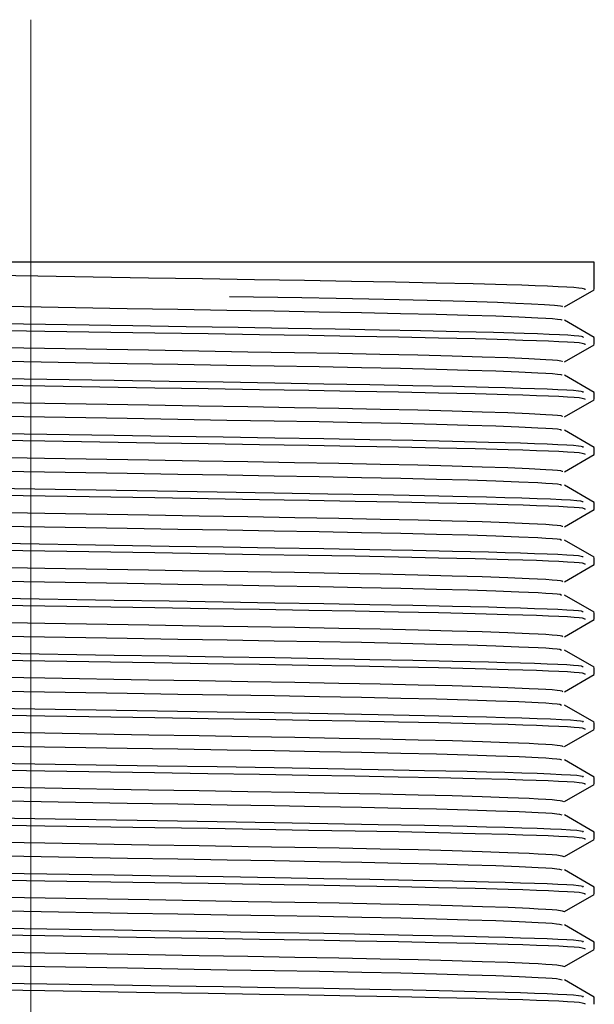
# Model space of a CAD drawing. Header units: millimetres. Extents: x 262469 to 275208, y -32539 to 9411.
# Tile 350 of 428: x 269109.48 to 269112.45, y -13212.69 to -13207.61. Entities that reach past the tile are written whole.
import ezdxf

# ---------------------------------------------------------------- set-up
doc = ezdxf.new("R2010")
doc.units = ezdxf.units.MM
doc.header["$LTSCALE"] = 100
doc.layers.add('$ IE_TELETECHNIKA', color=5, linetype='Continuous', lineweight=30)

msp = doc.modelspace()

# ---------------------------------------------------------------- linework, layer by layer
at = {"layer": '$ IE_TELETECHNIKA', "color": 7, "linetype": 'Continuous', "lineweight": 5, "ltscale": 20.32}
msp.add_line((269109.5395, -13207.6088), (269109.5395, -13216.6713), dxfattribs=at)
at = {"layer": '$ IE_TELETECHNIKA', "color": 7, "linetype": 'Continuous'}
for p, q in [((269112.4458, -13208.8588), (269106.6333, -13208.8588)), ((269112.4458, -13209.0005), (269112.4458, -13208.8588)), ((269112.2914, -13209.0902), (269112.4449, -13209.0016)), ((269112.4449, -13209.2476), (269112.2914, -13209.1589)), ((269112.4458, -13209.284), (269112.4458, -13209.2486)), ((269112.2914, -13209.3737), (269112.4449, -13209.2851)), ((269112.4449, -13209.5311), (269112.2914, -13209.4424)), ((269112.4458, -13209.5675), (269112.4458, -13209.532)), ((269112.2914, -13209.6572), (269112.4449, -13209.5686)), ((269112.4449, -13209.8146), (269112.2914, -13209.7259)), ((269112.2914, -13209.9407), (269112.4449, -13209.8521)), ((269112.4458, -13209.851), (269112.4458, -13209.8155)), ((269112.4449, -13210.098), (269112.2914, -13210.0094)), ((269112.4458, -13210.1344), (269112.4458, -13210.099)), ((269112.2914, -13210.2242), (269112.4449, -13210.1355)), ((269112.4449, -13210.3815), (269112.2914, -13210.2929)), ((269112.2914, -13210.5076), (269112.4449, -13210.419)), ((269112.4458, -13210.4179), (269112.4458, -13210.3825)), ((269112.4449, -13210.665), (269112.2914, -13210.5764)), ((269112.4458, -13210.7014), (269112.4458, -13210.666)), ((269112.2914, -13210.7911), (269112.4449, -13210.7025)), ((269112.4449, -13210.9485), (269112.2914, -13210.8598)), ((269112.4458, -13210.9849), (269112.4458, -13210.9494)), ((269112.2914, -13211.0746), (269112.4449, -13210.986)), ((269112.4449, -13211.232), (269112.2914, -13211.1433)), ((269112.2914, -13211.3581), (269112.4449, -13211.2695)), ((269112.4458, -13211.2684), (269112.4458, -13211.2329)), ((269112.4449, -13211.5154), (269112.2914, -13211.4268)), ((269112.4458, -13211.5518), (269112.4458, -13211.5164)), ((269112.2915, -13211.6416), (269112.4449, -13211.5529)), ((269112.4449, -13211.7989), (269112.2914, -13211.7103)), ((269112.2914, -13211.9251), (269112.4449, -13211.8364)), ((269112.4458, -13211.8353), (269112.4458, -13211.7999)), ((269112.4449, -13212.0824), (269112.2914, -13211.9938)), ((269112.4458, -13212.1188), (269112.4458, -13212.0834)), ((269112.2914, -13212.2086), (269112.4449, -13212.1199)), ((269112.4449, -13212.3659), (269112.2914, -13212.2772)), ((269112.4458, -13212.4023), (269112.4458, -13212.3669)), ((269112.2914, -13212.492), (269112.4449, -13212.4034)), ((269112.4449, -13212.6494), (269112.2914, -13212.5607)), ((269112.4458, -13212.6858), (269112.4458, -13212.6503))]:
    msp.add_line(p, q, dxfattribs=at)
for points in [[(269109.0024, -13208.921), (269109.5749, -13208.9303), (269110.1465, -13208.9395), (269110.4245, -13208.944), (269110.6935, -13208.9484), (269110.9503, -13208.9527), (269111.1926, -13208.957), (269111.4193, -13208.9613), (269111.6292, -13208.9657), (269111.8214, -13208.9701), (269111.9938, -13208.9748), (269112.0711, -13208.9771), (269112.1415, -13208.9795), (269112.2043, -13208.9818), (269112.2589, -13208.9841), (269112.3046, -13208.9865), (269112.3406, -13208.9887), (269112.3666, -13208.9909), (269112.3835, -13208.9931), (269112.3973, -13208.9974), (269112.3966, -13209.0015)], [(269110.564, -13209.0359), (269110.9376, -13209.0423), (269111.1149, -13209.0455), (269111.282, -13209.0488), (269111.4383, -13209.0522), (269111.5839, -13209.0557), (269111.718, -13209.0592), (269111.8395, -13209.0628), (269111.9472, -13209.0664), (269112.0409, -13209.07), (269112.1211, -13209.0735), (269112.1881, -13209.077), (269112.2398, -13209.0805), (269112.272, -13209.0838), (269112.2818, -13209.0871), (269112.2775, -13209.0903)], [(269108.971, -13209.0794), (269109.5028, -13209.0885), (269110.0361, -13209.0977), (269110.2969, -13209.1022), (269110.5505, -13209.1065), (269110.7946, -13209.1107), (269111.0267, -13209.1147), (269111.2447, -13209.1189), (269111.4466, -13209.1233), (269111.6308, -13209.1278), (269111.7951, -13209.1323), (269111.9371, -13209.1369), (269112.056, -13209.1415), (269112.154, -13209.146), (269112.1953, -13209.1483), (269112.2301, -13209.1505), (269112.2567, -13209.1527), (269112.2733, -13209.1548), (269112.2788, -13209.1569), (269112.2771, -13209.1589)], [(269108.9392, -13209.168), (269109.5012, -13209.1772), (269110.0653, -13209.1862), (269110.3411, -13209.1907), (269110.6088, -13209.195), (269110.8656, -13209.1993), (269111.1088, -13209.2035), (269111.3371, -13209.2078), (269111.5499, -13209.212), (269111.7465, -13209.2164), (269111.9258, -13209.2209), (269112.0836, -13209.2255), (269112.1524, -13209.2278), (269112.2135, -13209.2301), (269112.2661, -13209.2324), (269112.3095, -13209.2347), (269112.3427, -13209.2369), (269112.3654, -13209.2391), (269112.379, -13209.2412), (269112.3858, -13209.2433), (269112.3879, -13209.2474)], [(269109.0431, -13209.2051), (269109.6118, -13209.2144), (269110.1781, -13209.2235), (269110.4531, -13209.2279), (269110.7188, -13209.2323), (269110.9723, -13209.2366), (269111.2115, -13209.2408), (269111.4351, -13209.2451), (269111.6422, -13209.2494), (269111.8317, -13209.2539), (269112.0016, -13209.2585), (269112.0776, -13209.2608), (269112.1469, -13209.2631), (269112.2086, -13209.2655), (269112.2621, -13209.2678), (269112.3069, -13209.2701), (269112.3421, -13209.2723), (269112.3674, -13209.2745), (269112.3839, -13209.2767), (269112.3973, -13209.2809), (269112.3967, -13209.285)], [(269109.0713, -13209.2937), (269109.6098, -13209.303), (269110.1455, -13209.3122), (269110.4059, -13209.3167), (269110.658, -13209.321), (269110.8992, -13209.3251), (269111.1273, -13209.3292), (269111.3401, -13209.3335), (269111.5357, -13209.338), (269111.7121, -13209.3425), (269111.8673, -13209.3472), (269111.9994, -13209.3518), (269112.1087, -13209.3564), (269112.1956, -13209.361), (269112.2295, -13209.3632), (269112.2556, -13209.3654), (269112.2728, -13209.3675), (269112.2805, -13209.3696), (269112.2781, -13209.3737)], [(269108.9711, -13209.3629), (269109.5029, -13209.372), (269110.0362, -13209.3812), (269110.297, -13209.3857), (269110.5506, -13209.39), (269110.7947, -13209.3941), (269111.0268, -13209.3982), (269111.2448, -13209.4024), (269111.4468, -13209.4068), (269111.631, -13209.4112), (269111.7952, -13209.4158), (269111.9371, -13209.4204), (269112.0562, -13209.425), (269112.1543, -13209.4295), (269112.1956, -13209.4318), (269112.2301, -13209.434), (269112.2563, -13209.4362), (269112.2725, -13209.4383), (269112.2779, -13209.4404), (269112.2767, -13209.4424)], [(269109.0431, -13209.4886), (269109.6118, -13209.4979), (269110.178, -13209.507), (269110.4531, -13209.5114), (269110.7188, -13209.5157), (269110.9723, -13209.52), (269111.2114, -13209.5243), (269111.4351, -13209.5286), (269111.6422, -13209.5329), (269111.8317, -13209.5374), (269112.0016, -13209.542), (269112.0777, -13209.5443), (269112.1469, -13209.5466), (269112.2086, -13209.549), (269112.2622, -13209.5513), (269112.3069, -13209.5535), (269112.3421, -13209.5558), (269112.3674, -13209.558), (269112.3839, -13209.5601), (269112.3974, -13209.5644), (269112.3967, -13209.5685)], [(269109.3897, -13209.4588), (269109.9685, -13209.4682), (269110.2531, -13209.4727), (269110.5304, -13209.4772), (269110.7971, -13209.4816), (269111.0501, -13209.486), (269111.2877, -13209.4903), (269111.5092, -13209.4947), (269111.7137, -13209.4991), (269111.9005, -13209.5037), (269111.9861, -13209.506), (269112.0655, -13209.5084), (269112.1377, -13209.5108), (269112.2021, -13209.5132), (269112.2577, -13209.5155), (269112.3036, -13209.5178), (269112.3392, -13209.5201), (269112.3636, -13209.5223), (269112.3783, -13209.5245), (269112.3856, -13209.5267), (269112.3879, -13209.5309)], [(269109.0718, -13209.5772), (269109.6103, -13209.5865), (269110.146, -13209.5957), (269110.4064, -13209.6002), (269110.6584, -13209.6044), (269110.8996, -13209.6086), (269111.1277, -13209.6127), (269111.3405, -13209.617), (269111.536, -13209.6215), (269111.7124, -13209.626), (269111.8675, -13209.6307), (269111.9996, -13209.6353), (269112.109, -13209.6399), (269112.1959, -13209.6445), (269112.2295, -13209.6467), (269112.2554, -13209.6489), (269112.2723, -13209.651), (269112.28, -13209.6531), (269112.2788, -13209.6572)], [(269108.9711, -13209.6464), (269109.503, -13209.6555), (269110.0363, -13209.6647), (269110.2971, -13209.6692), (269110.5507, -13209.6735), (269110.7948, -13209.6776), (269111.0269, -13209.6817), (269111.2449, -13209.6859), (269111.4469, -13209.6903), (269111.6311, -13209.6947), (269111.7953, -13209.6993), (269111.9371, -13209.7039), (269112.0563, -13209.7085), (269112.1546, -13209.713), (269112.1958, -13209.7153), (269112.2301, -13209.7175), (269112.2559, -13209.7197), (269112.2717, -13209.7218), (269112.2765, -13209.7259)], [(269109.3896, -13209.7423), (269109.9685, -13209.7517), (269110.2531, -13209.7562), (269110.5304, -13209.7607), (269110.7971, -13209.7651), (269111.0501, -13209.7695), (269111.2877, -13209.7738), (269111.5092, -13209.7781), (269111.7137, -13209.7826), (269111.9005, -13209.7872), (269111.9861, -13209.7895), (269112.0654, -13209.7919), (269112.1377, -13209.7943), (269112.2021, -13209.7966), (269112.2577, -13209.799), (269112.3036, -13209.8013), (269112.3392, -13209.8036), (269112.3636, -13209.8058), (269112.3783, -13209.808), (269112.3856, -13209.8101), (269112.3879, -13209.8144)], [(269109.0431, -13209.7721), (269109.6118, -13209.7814), (269110.1781, -13209.7904), (269110.4531, -13209.7949), (269110.7188, -13209.7992), (269110.9724, -13209.8035), (269111.2115, -13209.8078), (269111.4351, -13209.8121), (269111.6422, -13209.8164), (269111.8318, -13209.8209), (269112.0017, -13209.8255), (269112.0777, -13209.8278), (269112.1469, -13209.8301), (269112.2086, -13209.8324), (269112.2622, -13209.8347), (269112.3069, -13209.837), (269112.3422, -13209.8393), (269112.3675, -13209.8415), (269112.3839, -13209.8436), (269112.3974, -13209.8478), (269112.3967, -13209.852)], [(269109.0713, -13209.8607), (269109.6099, -13209.87), (269110.1458, -13209.8792), (269110.4063, -13209.8836), (269110.6584, -13209.8879), (269110.8996, -13209.8921), (269111.1278, -13209.8962), (269111.3406, -13209.9005), (269111.5362, -13209.905), (269111.7126, -13209.9095), (269111.8677, -13209.9141), (269111.9998, -13209.9188), (269112.1093, -13209.9234), (269112.1961, -13209.9279), (269112.2296, -13209.9302), (269112.2551, -13209.9324), (269112.2718, -13209.9345), (269112.2796, -13209.9366), (269112.2796, -13209.9407)], [(269108.9712, -13209.9299), (269109.5031, -13209.939), (269110.0364, -13209.9482), (269110.2972, -13209.9526), (269110.5509, -13209.957), (269110.7949, -13209.9611), (269111.0271, -13209.9652), (269111.2451, -13209.9694), (269111.447, -13209.9737), (269111.6312, -13209.9782), (269111.7953, -13209.9828), (269111.9372, -13209.9874), (269112.0565, -13209.9919), (269112.1549, -13209.9965), (269112.196, -13209.9987), (269112.23, -13210.001), (269112.2554, -13210.0031), (269112.2709, -13210.0053), (269112.2763, -13210.0094)], [(269108.9244, -13210.0182), (269110.1925, -13210.0387), (269110.4994, -13210.0437), (269110.7939, -13210.0485), (269111.0718, -13210.0533), (269111.3311, -13210.0581), (269111.5705, -13210.0629), (269111.7892, -13210.0679), (269111.8904, -13210.0704), (269111.985, -13210.073), (269112.0722, -13210.0756), (269112.1506, -13210.0782), (269112.2192, -13210.0808), (269112.2769, -13210.0834), (269112.3225, -13210.0859), (269112.355, -13210.0884), (269112.3747, -13210.0908), (269112.3846, -13210.0932), (269112.3879, -13210.0979)], [(269109.0435, -13210.0556), (269109.6122, -13210.0648), (269110.1786, -13210.0739), (269110.4536, -13210.0784), (269110.7193, -13210.0827), (269110.9729, -13210.087), (269111.212, -13210.0913), (269111.4356, -13210.0956), (269111.6427, -13210.0999), (269111.8322, -13210.1043), (269112.0021, -13210.1089), (269112.0781, -13210.1113), (269112.1473, -13210.1136), (269112.2089, -13210.1159), (269112.2625, -13210.1182), (269112.3071, -13210.1205), (269112.3423, -13210.1228), (269112.3676, -13210.125), (269112.384, -13210.1271), (269112.3974, -13210.1313), (269112.3967, -13210.1355)], [(269109.0722, -13210.1442), (269109.6108, -13210.1535), (269110.1467, -13210.1627), (269110.4071, -13210.1671), (269110.6591, -13210.1714), (269110.9004, -13210.1755), (269111.1285, -13210.1797), (269111.3412, -13210.184), (269111.5368, -13210.1885), (269111.7131, -13210.193), (269111.8681, -13210.1976), (269112.0002, -13210.2023), (269112.1097, -13210.2069), (269112.1963, -13210.2114), (269112.2296, -13210.2137), (269112.2549, -13210.2159), (269112.2713, -13210.218), (269112.2793, -13210.2201), (269112.2805, -13210.2242)], [(269108.9713, -13210.2133), (269109.5032, -13210.2225), (269110.0365, -13210.2316), (269110.2973, -13210.2361), (269110.551, -13210.2404), (269110.795, -13210.2446), (269111.0272, -13210.2487), (269111.2452, -13210.2529), (269111.4472, -13210.2572), (269111.6313, -13210.2617), (269111.7954, -13210.2663), (269111.9372, -13210.2708), (269112.0567, -13210.2754), (269112.1552, -13210.28), (269112.1961, -13210.2822), (269112.2298, -13210.2844), (269112.2549, -13210.2866), (269112.2701, -13210.2887), (269112.2763, -13210.2928)], [(269109.3897, -13210.3093), (269109.9685, -13210.3186), (269110.2531, -13210.3232), (269110.5304, -13210.3277), (269110.7971, -13210.3321), (269111.0501, -13210.3364), (269111.2877, -13210.3407), (269111.5092, -13210.3451), (269111.7137, -13210.3495), (269111.9005, -13210.3541), (269111.9861, -13210.3565), (269112.0655, -13210.3589), (269112.1377, -13210.3612), (269112.2021, -13210.3636), (269112.2577, -13210.3659), (269112.3036, -13210.3683), (269112.3392, -13210.3706), (269112.3636, -13210.3728), (269112.3783, -13210.375), (269112.3856, -13210.3771), (269112.3879, -13210.3813)], [(269109.043, -13210.3391), (269109.6117, -13210.3483), (269110.178, -13210.3574), (269110.453, -13210.3618), (269110.7187, -13210.3662), (269110.9722, -13210.3705), (269111.2114, -13210.3747), (269111.435, -13210.379), (269111.6421, -13210.3834), (269111.8317, -13210.3878), (269112.0016, -13210.3924), (269112.0776, -13210.3947), (269112.1468, -13210.3971), (269112.2086, -13210.3994), (269112.2621, -13210.4017), (269112.3069, -13210.404), (269112.3421, -13210.4062), (269112.3674, -13210.4084), (269112.3839, -13210.4106), (269112.3973, -13210.4148), (269112.3967, -13210.419)], [(269109.0718, -13210.4277), (269109.6103, -13210.4369), (269110.146, -13210.4461), (269110.4064, -13210.4506), (269110.6584, -13210.4549), (269110.8996, -13210.459), (269111.1277, -13210.4632), (269111.3404, -13210.4675), (269111.536, -13210.4719), (269111.7124, -13210.4765), (269111.8674, -13210.4811), (269111.9996, -13210.4857), (269112.1093, -13210.4904), (269112.196, -13210.4949), (269112.2291, -13210.4971), (269112.2543, -13210.4993), (269112.2707, -13210.5015), (269112.2789, -13210.5036), (269112.2814, -13210.5077)], [(269108.9714, -13210.4968), (269109.5033, -13210.506), (269110.0366, -13210.5151), (269110.2975, -13210.5196), (269110.5511, -13210.5239), (269110.7952, -13210.5281), (269111.0273, -13210.5322), (269111.2453, -13210.5364), (269111.4473, -13210.5407), (269111.6314, -13210.5452), (269111.7955, -13210.5497), (269111.9373, -13210.5543), (269112.0569, -13210.5589), (269112.1555, -13210.5635), (269112.1963, -13210.5657), (269112.2297, -13210.5679), (269112.2545, -13210.5701), (269112.2693, -13210.5722), (269112.2764, -13210.5763)], [(269109.3897, -13210.5928), (269109.9685, -13210.6021), (269110.2531, -13210.6067), (269110.5304, -13210.6111), (269110.7971, -13210.6156), (269111.0501, -13210.6199), (269111.2877, -13210.6242), (269111.5092, -13210.6286), (269111.7137, -13210.633), (269111.9005, -13210.6376), (269111.9861, -13210.64), (269112.0655, -13210.6423), (269112.1377, -13210.6447), (269112.2021, -13210.6471), (269112.2577, -13210.6494), (269112.3036, -13210.6518), (269112.3392, -13210.654), (269112.3636, -13210.6563), (269112.3783, -13210.6584), (269112.3856, -13210.6606), (269112.3879, -13210.6648)], [(269109.043, -13210.6226), (269109.6117, -13210.6318), (269110.178, -13210.6409), (269110.453, -13210.6453), (269110.7187, -13210.6497), (269110.9723, -13210.654), (269111.2114, -13210.6582), (269111.435, -13210.6625), (269111.6422, -13210.6668), (269111.8317, -13210.6713), (269112.0016, -13210.6759), (269112.0776, -13210.6782), (269112.1469, -13210.6806), (269112.2086, -13210.6829), (269112.2622, -13210.6852), (269112.3069, -13210.6875), (269112.3421, -13210.6897), (269112.3674, -13210.6919), (269112.3839, -13210.6941), (269112.3974, -13210.6983), (269112.3967, -13210.7024)], [(269109.0726, -13210.7112), (269109.6111, -13210.7204), (269110.1468, -13210.7296), (269110.4072, -13210.7341), (269110.6592, -13210.7384), (269110.9003, -13210.7425), (269111.1283, -13210.7467), (269111.3411, -13210.751), (269111.5366, -13210.7554), (269111.7129, -13210.76), (269111.8678, -13210.7646), (269112, -13210.7692), (269112.1097, -13210.7738), (269112.1561, -13210.7761), (269112.1962, -13210.7784), (269112.2291, -13210.7806), (269112.2541, -13210.7828), (269112.2703, -13210.785), (269112.2788, -13210.787), (269112.2825, -13210.7912)], [(269108.9709, -13210.7803), (269109.5029, -13210.7894), (269110.0363, -13210.7986), (269110.2972, -13210.8031), (269110.5509, -13210.8074), (269110.795, -13210.8116), (269111.0272, -13210.8157), (269111.2452, -13210.8199), (269111.4473, -13210.8242), (269111.6314, -13210.8287), (269111.7954, -13210.8332), (269111.9373, -13210.8378), (269112.057, -13210.8424), (269112.1557, -13210.847), (269112.1963, -13210.8492), (269112.2295, -13210.8514), (269112.2539, -13210.8536), (269112.2686, -13210.8557), (269112.2766, -13210.8598)], [(269109.3898, -13210.8762), (269109.9686, -13210.8856), (269110.2533, -13210.8901), (269110.5305, -13210.8946), (269110.7972, -13210.899), (269111.0502, -13210.9034), (269111.2878, -13210.9077), (269111.5092, -13210.9121), (269111.7138, -13210.9165), (269111.9005, -13210.9211), (269111.9861, -13210.9235), (269112.0655, -13210.9258), (269112.1377, -13210.9282), (269112.2021, -13210.9306), (269112.2577, -13210.9329), (269112.3037, -13210.9352), (269112.3392, -13210.9375), (269112.3636, -13210.9397), (269112.3783, -13210.9419), (269112.3856, -13210.9441), (269112.3879, -13210.9483)], [(269109.0424, -13210.906), (269109.6112, -13210.9153), (269110.1776, -13210.9244), (269110.4526, -13210.9288), (269110.7184, -13210.9332), (269110.972, -13210.9375), (269111.2112, -13210.9417), (269111.4349, -13210.946), (269111.642, -13210.9503), (269111.8316, -13210.9548), (269112.0015, -13210.9594), (269112.0776, -13210.9617), (269112.1468, -13210.964), (269112.2086, -13210.9664), (269112.2621, -13210.9687), (269112.3069, -13210.971), (269112.3421, -13210.9732), (269112.3674, -13210.9754), (269112.3839, -13210.9776), (269112.3974, -13210.9818), (269112.3967, -13210.9859)], [(269109.0718, -13210.9946), (269109.6105, -13211.0039), (269110.1463, -13211.0131), (269110.4068, -13211.0176), (269110.6588, -13211.0218), (269110.9001, -13211.026), (269111.1282, -13211.0302), (269111.341, -13211.0345), (269111.5366, -13211.0389), (269111.7129, -13211.0435), (269111.8678, -13211.0481), (269112.0001, -13211.0527), (269112.1099, -13211.0573), (269112.1563, -13211.0596), (269112.1962, -13211.0619), (269112.229, -13211.0641), (269112.2538, -13211.0663), (269112.2699, -13211.0684), (269112.2787, -13211.0705), (269112.2838, -13211.0746)], [(269108.971, -13211.0638), (269109.503, -13211.0729), (269110.0364, -13211.0821), (269110.2973, -13211.0866), (269110.551, -13211.0909), (269110.7951, -13211.095), (269111.0273, -13211.0992), (269111.2453, -13211.1033), (269111.4474, -13211.1077), (269111.6315, -13211.1121), (269111.7955, -13211.1167), (269111.9373, -13211.1213), (269112.0572, -13211.1259), (269112.156, -13211.1304), (269112.1964, -13211.1327), (269112.2292, -13211.1349), (269112.2534, -13211.1371), (269112.2679, -13211.1392), (269112.2769, -13211.1433)], [(269108.9244, -13211.1521), (269110.1925, -13211.1726), (269110.4994, -13211.1776), (269110.7939, -13211.1825), (269111.0718, -13211.1872), (269111.3311, -13211.192), (269111.5705, -13211.1968), (269111.7892, -13211.2018), (269111.8904, -13211.2043), (269111.985, -13211.2069), (269112.0722, -13211.2095), (269112.1506, -13211.2121), (269112.2192, -13211.2147), (269112.2769, -13211.2173), (269112.3225, -13211.2198), (269112.355, -13211.2223), (269112.3747, -13211.2247), (269112.3846, -13211.2271), (269112.3879, -13211.2318)], [(269109.0432, -13211.1895), (269109.6119, -13211.1988), (269110.1782, -13211.2079), (269110.4532, -13211.2123), (269110.7189, -13211.2166), (269110.9725, -13211.2209), (269111.2116, -13211.2252), (269111.4352, -13211.2295), (269111.6423, -13211.2338), (269111.8319, -13211.2383), (269112.0017, -13211.2429), (269112.0778, -13211.2452), (269112.147, -13211.2475), (269112.2087, -13211.2499), (269112.2622, -13211.2522), (269112.307, -13211.2544), (269112.3422, -13211.2567), (269112.3675, -13211.2589), (269112.3839, -13211.261), (269112.3974, -13211.2653), (269112.3967, -13211.2694)], [(269109.0728, -13211.2781), (269109.6114, -13211.2874), (269110.1472, -13211.2966), (269110.4076, -13211.3011), (269110.6596, -13211.3053), (269110.9008, -13211.3095), (269111.1289, -13211.3137), (269111.3417, -13211.318), (269111.5372, -13211.3224), (269111.7134, -13211.327), (269111.8682, -13211.3316), (269112.0005, -13211.3362), (269112.1103, -13211.3408), (269112.1566, -13211.3431), (269112.1964, -13211.3454), (269112.229, -13211.3476), (269112.2535, -13211.3498), (269112.2697, -13211.3519), (269112.2787, -13211.354), (269112.2851, -13211.3581)], [(269108.9711, -13211.3473), (269109.5031, -13211.3564), (269110.0365, -13211.3656), (269110.2974, -13211.3701), (269110.5511, -13211.3744), (269110.7953, -13211.3785), (269111.0274, -13211.3826), (269111.2455, -13211.3868), (269111.4475, -13211.3912), (269111.6316, -13211.3956), (269111.7956, -13211.4002), (269111.9374, -13211.4048), (269112.0574, -13211.4094), (269112.1562, -13211.4139), (269112.1964, -13211.4162), (269112.229, -13211.4184), (269112.2529, -13211.4206), (269112.2672, -13211.4227), (269112.2773, -13211.4268)], [(269108.9244, -13211.4356), (269110.1925, -13211.4561), (269110.4994, -13211.4611), (269110.7939, -13211.4659), (269111.0718, -13211.4707), (269111.3311, -13211.4755), (269111.5705, -13211.4803), (269111.7892, -13211.4853), (269111.8904, -13211.4878), (269111.985, -13211.4904), (269112.0722, -13211.493), (269112.1506, -13211.4956), (269112.2192, -13211.4982), (269112.2769, -13211.5008), (269112.3225, -13211.5033), (269112.355, -13211.5058), (269112.3747, -13211.5082), (269112.3846, -13211.5106), (269112.3879, -13211.5153)], [(269109.0425, -13211.473), (269109.6112, -13211.4822), (269110.1774, -13211.4913), (269110.4524, -13211.4958), (269110.7181, -13211.5001), (269110.9717, -13211.5044), (269111.2108, -13211.5087), (269111.4345, -13211.5129), (269111.6416, -13211.5173), (269111.8312, -13211.5217), (269112.0011, -13211.5263), (269112.0772, -13211.5287), (269112.1465, -13211.531), (269112.2082, -13211.5333), (269112.2618, -13211.5356), (269112.3066, -13211.5379), (269112.3419, -13211.5402), (269112.3673, -13211.5424), (269112.3838, -13211.5445), (269112.3973, -13211.5487), (269112.3966, -13211.5529)], [(269109.0724, -13211.5616), (269109.6108, -13211.5709), (269110.1465, -13211.5801), (269110.4069, -13211.5845), (269110.6588, -13211.5888), (269110.9, -13211.593), (269111.128, -13211.5971), (269111.3408, -13211.6014), (269111.5364, -13211.6058), (269111.7126, -13211.6104), (269111.8675, -13211.615), (269111.9999, -13211.6197), (269112.1099, -13211.6243), (269112.1562, -13211.6266), (269112.1959, -13211.6288), (269112.2284, -13211.6311), (269112.2529, -13211.6333), (269112.2692, -13211.6354), (269112.2787, -13211.6375), (269112.2865, -13211.6416)], [(269108.9712, -13211.6307), (269109.5033, -13211.6399), (269110.0367, -13211.6491), (269110.2976, -13211.6535), (269110.5513, -13211.6578), (269110.7954, -13211.662), (269111.0276, -13211.6661), (269111.2456, -13211.6703), (269111.4477, -13211.6746), (269111.6318, -13211.6791), (269111.7956, -13211.6837), (269111.9375, -13211.6883), (269112.0576, -13211.6929), (269112.1564, -13211.6974), (269112.1964, -13211.6997), (269112.2287, -13211.7019), (269112.2524, -13211.704), (269112.2667, -13211.7061), (269112.2779, -13211.7102)], [(269108.9244, -13211.7191), (269110.1925, -13211.7396), (269110.4994, -13211.7446), (269110.7939, -13211.7494), (269111.0718, -13211.7542), (269111.3311, -13211.759), (269111.5705, -13211.7638), (269111.7892, -13211.7687), (269111.8904, -13211.7713), (269111.985, -13211.7739), (269112.0722, -13211.7765), (269112.1506, -13211.7791), (269112.2192, -13211.7817), (269112.2769, -13211.7843), (269112.3225, -13211.7868), (269112.355, -13211.7893), (269112.3747, -13211.7917), (269112.3846, -13211.7941), (269112.3879, -13211.7987)], [(269109.043, -13211.7565), (269109.6117, -13211.7657), (269110.178, -13211.7748), (269110.453, -13211.7792), (269110.7187, -13211.7836), (269110.9722, -13211.7879), (269111.2113, -13211.7922), (269111.435, -13211.7964), (269111.6421, -13211.8008), (269111.8316, -13211.8052), (269112.0015, -13211.8098), (269112.0776, -13211.8121), (269112.1468, -13211.8145), (269112.2085, -13211.8168), (269112.2621, -13211.8191), (269112.3068, -13211.8214), (269112.3421, -13211.8236), (269112.3674, -13211.8258), (269112.3839, -13211.828), (269112.3973, -13211.8322), (269112.3967, -13211.8364)], [(269109.0732, -13211.8451), (269109.6117, -13211.8544), (269110.1474, -13211.8636), (269110.4077, -13211.868), (269110.6597, -13211.8723), (269110.9008, -13211.8765), (269111.1288, -13211.8806), (269111.3415, -13211.8849), (269111.537, -13211.8893), (269111.7132, -13211.8939), (269111.868, -13211.8985), (269112.0004, -13211.9032), (269112.1104, -13211.9078), (269112.1565, -13211.9101), (269112.1961, -13211.9123), (269112.2284, -13211.9146), (269112.2528, -13211.9167), (269112.269, -13211.9189), (269112.2789, -13211.921), (269112.2881, -13211.9251)], [(269108.9713, -13211.9142), (269109.5034, -13211.9234), (269110.0368, -13211.9325), (269110.2977, -13211.937), (269110.5514, -13211.9413), (269110.7956, -13211.9455), (269111.0277, -13211.9496), (269111.2458, -13211.9538), (269111.4478, -13211.9581), (269111.6319, -13211.9626), (269111.7957, -13211.9672), (269111.9376, -13211.9718), (269112.0578, -13211.9763), (269112.1565, -13211.9809), (269112.1963, -13211.9832), (269112.2285, -13211.9854), (269112.2518, -13211.9875), (269112.2662, -13211.9896), (269112.2785, -13211.9937)], [(269109.043, -13212.04), (269109.6118, -13212.0492), (269110.178, -13212.0583), (269110.453, -13212.0627), (269110.7188, -13212.0671), (269110.9723, -13212.0714), (269111.2114, -13212.0756), (269111.4351, -13212.0799), (269111.6422, -13212.0843), (269111.8317, -13212.0887), (269112.0016, -13212.0933), (269112.0777, -13212.0956), (269112.1469, -13212.098), (269112.2086, -13212.1003), (269112.2622, -13212.1026), (269112.3069, -13212.1049), (269112.3421, -13212.1071), (269112.3674, -13212.1093), (269112.3839, -13212.1115), (269112.3974, -13212.1157), (269112.3967, -13212.1199)], [(269109.3897, -13212.0102), (269109.9685, -13212.0195), (269110.2531, -13212.0241), (269110.5304, -13212.0285), (269110.7971, -13212.033), (269111.0501, -13212.0373), (269111.2877, -13212.0416), (269111.5092, -13212.046), (269111.7137, -13212.0504), (269111.9005, -13212.055), (269111.9861, -13212.0574), (269112.0655, -13212.0598), (269112.1377, -13212.0621), (269112.2021, -13212.0645), (269112.2577, -13212.0668), (269112.3036, -13212.0692), (269112.3392, -13212.0714), (269112.3636, -13212.0737), (269112.3783, -13212.0759), (269112.3856, -13212.078), (269112.3879, -13212.0822)], [(269109.0739, -13212.1286), (269109.6124, -13212.1379), (269110.148, -13212.1471), (269110.4084, -13212.1515), (269110.6603, -13212.1558), (269110.9014, -13212.16), (269111.1293, -13212.1641), (269111.342, -13212.1684), (269111.5375, -13212.1728), (269111.7136, -13212.1774), (269111.8683, -13212.182), (269112.0008, -13212.1867), (269112.1107, -13212.1913), (269112.1568, -13212.1936), (269112.1962, -13212.1958), (269112.2283, -13212.1981), (269112.2525, -13212.2002), (269112.2792, -13212.2045), (269112.2897, -13212.2086)], [(269108.9714, -13212.1977), (269109.5035, -13212.2069), (269110.037, -13212.216), (269110.2979, -13212.2205), (269110.5516, -13212.2248), (269110.7957, -13212.229), (269111.0279, -13212.2331), (269111.2459, -13212.2373), (269111.448, -13212.2416), (269111.632, -13212.2461), (269111.7958, -13212.2506), (269111.9377, -13212.2552), (269112.058, -13212.2598), (269112.1567, -13212.2644), (269112.1963, -13212.2666), (269112.2282, -13212.2688), (269112.2513, -13212.271), (269112.2657, -13212.2731), (269112.2792, -13212.2772)], [(269109.3897, -13212.2937), (269109.9685, -13212.303), (269110.2531, -13212.3075), (269110.5304, -13212.312), (269110.7971, -13212.3164), (269111.0501, -13212.3208), (269111.2877, -13212.3251), (269111.5092, -13212.3295), (269111.7137, -13212.3339), (269111.9005, -13212.3385), (269111.9861, -13212.3409), (269112.0655, -13212.3432), (269112.1377, -13212.3456), (269112.2021, -13212.348), (269112.2577, -13212.3503), (269112.3036, -13212.3526), (269112.3392, -13212.3549), (269112.3636, -13212.3572), (269112.3783, -13212.3593), (269112.3856, -13212.3615), (269112.3879, -13212.3657)], [(269109.0431, -13212.3234), (269109.6118, -13212.3327), (269110.1781, -13212.3418), (269110.4531, -13212.3462), (269110.7189, -13212.3506), (269110.9724, -13212.3549), (269111.2116, -13212.3591), (269111.4352, -13212.3634), (269111.6423, -13212.3677), (269111.8319, -13212.3722), (269112.0017, -13212.3768), (269112.0778, -13212.3791), (269112.147, -13212.3815), (269112.2087, -13212.3838), (269112.2622, -13212.3861), (269112.307, -13212.3884), (269112.3422, -13212.3906), (269112.3675, -13212.3928), (269112.3839, -13212.395), (269112.3974, -13212.3992), (269112.3967, -13212.4033)], [(269109.0723, -13212.4121), (269109.6108, -13212.4213), (269110.1465, -13212.4305), (269110.4068, -13212.435), (269110.6588, -13212.4393), (269110.9, -13212.4434), (269111.128, -13212.4476), (269111.3408, -13212.4519), (269111.5364, -13212.4563), (269111.7126, -13212.4609), (269111.8675, -13212.4655), (269112.0001, -13212.4701), (269112.1102, -13212.4747), (269112.1563, -13212.477), (269112.1957, -13212.4793), (269112.2277, -13212.4815), (269112.252, -13212.4837), (269112.2794, -13212.4879), (269112.2914, -13212.492)], [(269108.9716, -13212.4812), (269109.5037, -13212.4903), (269110.0371, -13212.4995), (269110.298, -13212.504), (269110.5517, -13212.5083), (269110.7959, -13212.5125), (269111.028, -13212.5166), (269111.2461, -13212.5208), (269111.4481, -13212.5251), (269111.6321, -13212.5296), (269111.7959, -13212.5341), (269111.9378, -13212.5387), (269112.0583, -13212.5433), (269112.1568, -13212.5479), (269112.1962, -13212.5501), (269112.2279, -13212.5523), (269112.2508, -13212.5545), (269112.2654, -13212.5566), (269112.2801, -13212.5607)], [(269109.3897, -13212.5771), (269109.9685, -13212.5865), (269110.2531, -13212.591), (269110.5304, -13212.5955), (269110.7971, -13212.5999), (269111.0501, -13212.6043), (269111.2877, -13212.6086), (269111.5092, -13212.613), (269111.7137, -13212.6174), (269111.9005, -13212.622), (269111.9861, -13212.6243), (269112.0655, -13212.6267), (269112.1377, -13212.6291), (269112.2021, -13212.6315), (269112.2577, -13212.6338), (269112.3036, -13212.6361), (269112.3392, -13212.6384), (269112.3636, -13212.6406), (269112.3783, -13212.6428), (269112.3856, -13212.645), (269112.3879, -13212.6492)], [(269109.0431, -13212.6069), (269109.6118, -13212.6162), (269110.1781, -13212.6253), (269110.4532, -13212.6297), (269110.7189, -13212.6341), (269110.9724, -13212.6384), (269111.2116, -13212.6426), (269111.4352, -13212.6469), (269111.6423, -13212.6512), (269111.8319, -13212.6557), (269112.0017, -13212.6603), (269112.0778, -13212.6626), (269112.147, -13212.6649), (269112.2087, -13212.6673), (269112.2622, -13212.6696), (269112.307, -13212.6719), (269112.3422, -13212.6741), (269112.3675, -13212.6763), (269112.3839, -13212.6785), (269112.3974, -13212.6827), (269112.3967, -13212.6868)]]:
    msp.add_lwpolyline(points, dxfattribs=at)

doc.saveas('drawing.dxf')
